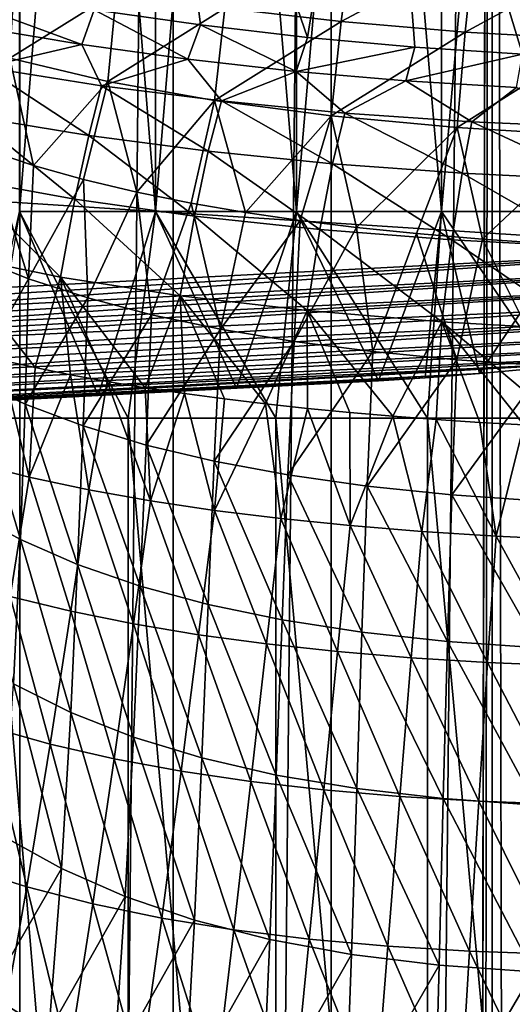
# Model space of a CAD drawing. Header units: metres. Extents: x -24 to 24, y -69 to 184.
# Tile 309 of 656: x -9.53 to -2.99, y 83.67 to 96.75. Entities that reach past the tile are written whole.
import ezdxf

# ---------------------------------------------------------------- set-up
doc = ezdxf.new("R2010")
doc.units = ezdxf.units.M
for name, color, linetype in [('367', 7, 'CONTINUOUS'), ('370', 7, 'CONTINUOUS'), ('389', 7, 'CONTINUOUS'), ('392', 7, 'CONTINUOUS'), ('395', 7, 'CONTINUOUS'), ('443', 7, 'CONTINUOUS'), ('446', 7, 'CONTINUOUS'), ('500', 7, 'CONTINUOUS'), ('502', 7, 'CONTINUOUS'), ('505', 7, 'CONTINUOUS'), ('556', 2, 'CONTINUOUS'), ('557', 2, 'CONTINUOUS'), ('558', 3, 'CONTINUOUS'), ('565', 2, 'CONTINUOUS'), ('566', 2, 'CONTINUOUS')]:
    doc.layers.add(name, color=color, linetype=linetype)

msp = doc.modelspace()

# ---------------------------------------------------------------- linework, layer by layer
at = {"layer": '367'}
for points in [[(-9.530857, 145.2, -22.298548), (-11.491315, -68.3, -21.354442), (-11.491315, 145.2, -21.354442)], [(-9.530857, -68.3, -22.298548), (-11.491315, -68.3, -21.354442), (-9.530857, 145.2, -22.298548)], [(-7.493662, 145.2, -23.063121), (-9.530857, -68.3, -22.298548), (-9.530857, 145.2, -22.298548)], [(-7.493662, -68.3, -23.063121), (-9.530857, -68.3, -22.298548), (-7.493662, 145.2, -23.063121)], [(-5.396133, 145.2, -23.642002), (-7.493662, -68.3, -23.063121), (-7.493662, 145.2, -23.063121)], [(-5.396133, -68.3, -23.642002), (-7.493662, -68.3, -23.063121), (-5.396133, 145.2, -23.642002)], [(-5.396133, -68.3, -23.642002), (-3.255157, 145.2, -24.030532), (-3.445987, 52.476436, -24.00391)], [(-3.255157, 145.2, -24.030532), (-5.396133, -68.3, -23.642002), (-5.396133, 145.2, -23.642002)], [(-3.445987, 52.476436, -24.00391), (-3.255157, 145.2, -24.030532), (-3.382652, 52.923878, -24.012917)], [(-3.382652, 52.923878, -24.012917), (-3.255157, 145.2, -24.030532), (-3.257648, 53.355916, -24.030194)], [(-3.257648, 53.355916, -24.030194), (-3.255157, 145.2, -24.030532), (-3.074112, 53.763191, -24.054362)], [(-3.255157, 145.2, -24.030532), (-1.087972, 145.2, -24.225582), (-3.074112, 53.763191, -24.054362)], [(-3.074112, 53.763191, -24.054362), (-1.087972, 145.2, -24.225582), (-2.835465, 54.138789, -24.083659)]]:
    msp.add_3dface(points, dxfattribs=at)
at = {"layer": '370'}
for points in [[(-8.546894, 96.878121, 53.541877), (-7.130465, 96.676068, 53.570272), (-7.900061, 102.860268, 94.241585)], [(-7.900061, 102.860268, 94.241585), (-5.708911, 96.510513, 53.593538), (-4.750555, 102.499585, 94.292291)], [(-7.130465, 96.676068, 53.570272), (-5.708911, 96.510513, 53.593538), (-7.900061, 102.860268, 94.241585)], [(-5.708911, 96.510513, 53.593538), (-4.283642, 96.381618, 53.611652), (-4.750555, 102.499585, 94.292291)], [(-4.750555, 102.499585, 94.292291), (-2.856099, 96.289498, 53.624598), (-1.585273, 102.318942, 94.317687)], [(-4.283642, 96.381618, 53.611652), (-2.856099, 96.289498, 53.624598), (-4.750555, 102.499585, 94.292291)]]:
    msp.add_3dface(points, dxfattribs=at)
at = {"layer": '389'}
for points in [[(-8.710429, 96.417662, 50.420593), (-11.358574, 97.390816, 53.469826), (-10.087049, 96.646072, 50.355292)], [(-8.546894, 96.878121, 53.541877), (-11.358574, 97.390816, 53.469826), (-8.710429, 96.417662, 50.420593)], [(-7.299487, 96.2217, 50.485322), (-8.546894, 96.878121, 53.541877), (-8.710429, 96.417662, 50.420593)], [(-7.130465, 96.676068, 53.570272), (-8.546894, 96.878121, 53.541877), (-7.299487, 96.2217, 50.485322)], [(-5.861404, 96.060047, 50.544799), (-7.130465, 96.676068, 53.570272), (-7.299487, 96.2217, 50.485322)], [(-5.708911, 96.510513, 53.593538), (-7.130465, 96.676068, 53.570272), (-5.861404, 96.060047, 50.544799)], [(-4.283642, 96.381618, 53.611652), (-5.708911, 96.510513, 53.593538), (-5.861404, 96.060047, 50.544799)], [(-4.403621, 95.933838, 50.595785), (-4.283642, 96.381618, 53.611652), (-5.861404, 96.060047, 50.544799)], [(-2.856099, 96.289498, 53.624598), (-4.283642, 96.381618, 53.611652), (-4.403621, 95.933838, 50.595785)], [(-2.935108, 95.843743, 50.635035), (-2.856099, 96.289498, 53.624598), (-4.403621, 95.933838, 50.595785)]]:
    msp.add_3dface(points, dxfattribs=at)
at = {"layer": '392'}
for points in [[(-8.710429, 96.417662, 50.420593), (-10.087049, 96.646072, 50.355292), (-10.000381, 96.11452, 47.819236)], [(-8.448364, 95.868389, 47.914403), (-8.710429, 96.417662, 50.420593), (-10.000381, 96.11452, 47.819236)], [(-7.299487, 96.2217, 50.485322), (-8.710429, 96.417662, 50.420593), (-8.448364, 95.868389, 47.914403)], [(-6.854603, 95.666234, 48.002341), (-7.299487, 96.2217, 50.485322), (-8.448364, 95.868389, 47.914403)], [(-5.861404, 96.060047, 50.544799), (-7.299487, 96.2217, 50.485322), (-6.854603, 95.666234, 48.002341)], [(-8.618236, 95.205994, 45.489325), (-10.000381, 96.11452, 47.819236), (-10.150953, 95.460809, 45.400392)], [(-8.448364, 95.868389, 47.914403), (-10.000381, 96.11452, 47.819236), (-8.618236, 95.205994, 45.489325)], [(-5.214571, 95.506413, 48.074629), (-5.861404, 96.060047, 50.544799), (-6.854603, 95.666234, 48.002341)], [(-4.403621, 95.933838, 50.595785), (-5.861404, 96.060047, 50.544799), (-5.214571, 95.506413, 48.074629)], [(-3.52616, 95.388189, 48.124201), (-4.403621, 95.933838, 50.595785), (-5.214571, 95.506413, 48.074629)], [(-2.935108, 95.843743, 50.635035), (-4.403621, 95.933838, 50.595785), (-3.52616, 95.388189, 48.124201)], [(-7.029806, 94.997765, 45.568091), (-8.448364, 95.868389, 47.914403), (-8.618236, 95.205994, 45.489325)], [(-6.854603, 95.666234, 48.002341), (-8.448364, 95.868389, 47.914403), (-7.029806, 94.997765, 45.568091)], [(-1.789273, 95.312547, 48.142611), (-2.935108, 95.843743, 50.635035), (-3.52616, 95.388189, 48.124201)], [(-5.377634, 94.832015, 45.628874), (-6.854603, 95.666234, 48.002341), (-7.029806, 94.997765, 45.568091)], [(-5.214571, 95.506413, 48.074629), (-6.854603, 95.666234, 48.002341), (-5.377634, 94.832015, 45.628874)], [(-3.65721, 94.706151, 45.664885), (-5.214571, 95.506413, 48.074629), (-5.377634, 94.832015, 45.628874)], [(-3.52616, 95.388189, 48.124201), (-5.214571, 95.506413, 48.074629), (-3.65721, 94.706151, 45.664885)], [(-8.801092, 94.361347, 43.130603), (-10.150953, 95.460809, 45.400392), (-10.320145, 94.638439, 43.058106)], [(-8.618236, 95.205994, 45.489325), (-10.150953, 95.460809, 45.400392), (-8.801092, 94.361347, 43.130603)], [(-1.867153, 94.620699, 45.666117), (-3.52616, 95.388189, 48.124201), (-3.65721, 94.706151, 45.664885)], [(-1.789273, 95.312547, 48.142611), (-3.52616, 95.388189, 48.124201), (-1.867153, 94.620699, 45.666117)], [(-7.213672, 94.137233, 43.190836), (-8.618236, 95.205994, 45.489325), (-8.801092, 94.361347, 43.130603)], [(-7.029806, 94.997765, 45.568091), (-8.618236, 95.205994, 45.489325), (-7.213672, 94.137233, 43.190836)], [(-5.546138, 93.958802, 43.233849), (-7.029806, 94.997765, 45.568091), (-7.213672, 94.137233, 43.190836)], [(-5.377634, 94.832015, 45.628874), (-7.029806, 94.997765, 45.568091), (-5.546138, 93.958802, 43.233849)], [(-3.791335, 93.820938, 43.25492), (-5.377634, 94.832015, 45.628874), (-5.546138, 93.958802, 43.233849)], [(-3.65721, 94.706151, 45.664885), (-5.377634, 94.832015, 45.628874), (-3.791335, 93.820938, 43.25492)], [(-1.946445, 93.72335, 43.243674), (-3.65721, 94.706151, 45.664885), (-3.791335, 93.820938, 43.25492)], [(-1.867153, 94.620699, 45.666117), (-3.65721, 94.706151, 45.664885), (-1.946445, 93.72335, 43.243674)], [(-8.99419, 93.325134, 40.793963), (-10.320145, 94.638439, 43.058106), (-10.505225, 93.637133, 40.728283)], [(-8.801092, 94.361347, 43.130603), (-10.320145, 94.638439, 43.058106), (-8.99419, 93.325134, 40.793963)], [(-7.403354, 93.076936, 40.846073), (-8.801092, 94.361347, 43.130603), (-8.99419, 93.325134, 40.793963)], [(-7.213672, 94.137233, 43.190836), (-8.801092, 94.361347, 43.130603), (-7.403354, 93.076936, 40.846073)], [(-5.717252, 92.881474, 40.882861), (-7.213672, 94.137233, 43.190836), (-7.403354, 93.076936, 40.846073)], [(-5.546138, 93.958802, 43.233849), (-7.213672, 94.137233, 43.190836), (-5.717252, 92.881474, 40.882861)], [(-3.926066, 92.730565, 40.901829), (-5.546138, 93.958802, 43.233849), (-5.717252, 92.881474, 40.882861)], [(-3.791335, 93.820938, 43.25492), (-5.546138, 93.958802, 43.233849), (-3.926066, 92.730565, 40.901829)], [(-2.025556, 92.622804, 40.892134), (-3.791335, 93.820938, 43.25492), (-3.926066, 92.730565, 40.901829)], [(-1.946445, 93.72335, 43.243674), (-3.791335, 93.820938, 43.25492), (-2.025556, 92.622804, 40.892134)], [(-9.330456, 92.123515, 38.444825), (-10.505225, 93.637133, 40.728283), (-9.783111, 92.222883, 38.420453)], [(-8.99419, 93.325134, 40.793963), (-10.505225, 93.637133, 40.728283), (-9.330456, 92.123515, 38.444825)], [(-8.860069, 92.029329, 38.468351), (-8.99419, 93.325134, 40.793963), (-9.330456, 92.123515, 38.444825)], [(-8.372492, 91.940674, 38.490764), (-8.99419, 93.325134, 40.793963), (-8.860069, 92.029329, 38.468351)], [(-7.867161, 91.857537, 38.512005), (-8.99419, 93.325134, 40.793963), (-8.372492, 91.940674, 38.490764)], [(-7.403354, 93.076936, 40.846073), (-8.99419, 93.325134, 40.793963), (-7.867161, 91.857537, 38.512005)], [(-7.346967, 91.780298, 38.531988), (-7.403354, 93.076936, 40.846073), (-7.867161, 91.857537, 38.512005)], [(-6.812554, 91.708792, 38.550775), (-7.403354, 93.076936, 40.846073), (-7.346967, 91.780298, 38.531988)], [(-6.266864, 91.643072, 38.568306), (-7.403354, 93.076936, 40.846073), (-6.812554, 91.708792, 38.550775)], [(-5.717252, 92.881474, 40.882861), (-7.403354, 93.076936, 40.846073), (-6.266864, 91.643072, 38.568306)], [(-5.711319, 91.582947, 38.584464), (-5.717252, 92.881474, 40.882861), (-6.266864, 91.643072, 38.568306)], [(-5.147216, 91.528254, 38.599008), (-5.717252, 92.881474, 40.882861), (-5.711319, 91.582947, 38.584464)], [(-4.576166, 91.478897, 38.6116), (-5.717252, 92.881474, 40.882861), (-5.147216, 91.528254, 38.599008)], [(-3.926066, 92.730565, 40.901829), (-5.717252, 92.881474, 40.882861), (-4.576166, 91.478897, 38.6116)], [(-3.999209, 91.434766, 38.621858), (-3.926066, 92.730565, 40.901829), (-4.576166, 91.478897, 38.6116)], [(-3.419063, 91.395875, 38.629361), (-3.926066, 92.730565, 40.901829), (-3.999209, 91.434766, 38.621858)], [(-2.83783, 91.36215, 38.633748), (-3.926066, 92.730565, 40.901829), (-3.419063, 91.395875, 38.629361)], [(-2.257525, 91.33345, 38.634745), (-3.926066, 92.730565, 40.901829), (-2.83783, 91.36215, 38.633748)], [(-2.025556, 92.622804, 40.892134), (-3.926066, 92.730565, 40.901829), (-2.257525, 91.33345, 38.634745)]]:
    msp.add_3dface(points, dxfattribs=at)
at = {"layer": '395'}
for points in [[(-9.408569, 90.670203, 36.121703), (-9.783111, 92.222883, 38.420453), (-10.176462, 90.864895, 36.058068)], [(-9.330456, 92.123515, 38.444825), (-9.783111, 92.222883, 38.420453), (-9.408569, 90.670203, 36.121703)], [(-8.860069, 92.029329, 38.468351), (-9.330456, 92.123515, 38.444825), (-9.408569, 90.670203, 36.121703)], [(-8.616348, 90.500709, 36.181194), (-8.860069, 92.029329, 38.468351), (-9.408569, 90.670203, 36.121703)], [(-8.372492, 91.940674, 38.490764), (-8.860069, 92.029329, 38.468351), (-8.616348, 90.500709, 36.181194)], [(-7.797065, 90.353968, 36.236493), (-8.372492, 91.940674, 38.490764), (-8.616348, 90.500709, 36.181194)], [(-7.867161, 91.857537, 38.512005), (-8.372492, 91.940674, 38.490764), (-7.797065, 90.353968, 36.236493)], [(-7.346967, 91.780298, 38.531988), (-7.867161, 91.857537, 38.512005), (-7.797065, 90.353968, 36.236493)], [(-6.947047, 90.227127, 36.288308), (-7.346967, 91.780298, 38.531988), (-7.797065, 90.353968, 36.236493)], [(-6.812554, 91.708792, 38.550775), (-7.346967, 91.780298, 38.531988), (-6.947047, 90.227127, 36.288308)], [(-6.266864, 91.643072, 38.568306), (-6.812554, 91.708792, 38.550775), (-6.947047, 90.227127, 36.288308)], [(-6.063516, 90.117725, 36.337045), (-6.266864, 91.643072, 38.568306), (-6.947047, 90.227127, 36.288308)], [(-5.711319, 91.582947, 38.584464), (-6.266864, 91.643072, 38.568306), (-6.063516, 90.117725, 36.337045)], [(-5.145625, 90.024246, 36.38206), (-5.711319, 91.582947, 38.584464), (-6.063516, 90.117725, 36.337045)], [(-5.147216, 91.528254, 38.599008), (-5.711319, 91.582947, 38.584464), (-5.145625, 90.024246, 36.38206)], [(-4.576166, 91.478897, 38.6116), (-5.147216, 91.528254, 38.599008), (-5.145625, 90.024246, 36.38206)], [(-4.193433, 89.946012, 36.421703), (-4.576166, 91.478897, 38.6116), (-5.145625, 90.024246, 36.38206)], [(-3.999209, 91.434766, 38.621858), (-4.576166, 91.478897, 38.6116), (-4.193433, 89.946012, 36.421703)], [(-3.206082, 89.882811, 36.453666), (-3.999209, 91.434766, 38.621858), (-4.193433, 89.946012, 36.421703)], [(-3.419063, 91.395875, 38.629361), (-3.999209, 91.434766, 38.621858), (-3.206082, 89.882811, 36.453666)], [(-2.83783, 91.36215, 38.633748), (-3.419063, 91.395875, 38.629361), (-3.206082, 89.882811, 36.453666)], [(-2.180333, 89.834564, 36.475353), (-2.83783, 91.36215, 38.633748), (-3.206082, 89.882811, 36.453666)], [(-9.408569, 90.670203, 36.121703), (-10.176462, 90.864895, 36.058068), (-9.660097, 89.082516, 33.872473)], [(-8.856906, 88.88625, 33.962094), (-9.408569, 90.670203, 36.121703), (-9.660097, 89.082516, 33.872473)], [(-8.616348, 90.500709, 36.181194), (-9.408569, 90.670203, 36.121703), (-8.856906, 88.88625, 33.962094)], [(-8.024181, 88.718378, 34.046746), (-8.616348, 90.500709, 36.181194), (-8.856906, 88.88625, 33.962094)], [(-7.797065, 90.353968, 36.236493), (-8.616348, 90.500709, 36.181194), (-8.024181, 88.718378, 34.046746)], [(-7.157769, 88.57537, 34.127214), (-7.797065, 90.353968, 36.236493), (-8.024181, 88.718378, 34.046746)], [(-6.947047, 90.227127, 36.288308), (-7.797065, 90.353968, 36.236493), (-7.157769, 88.57537, 34.127214)], [(-6.254556, 88.454165, 34.203923), (-6.947047, 90.227127, 36.288308), (-7.157769, 88.57537, 34.127214)], [(-6.063516, 90.117725, 36.337045), (-6.947047, 90.227127, 36.288308), (-6.254556, 88.454165, 34.203923)], [(-5.313689, 88.352855, 34.276066), (-6.063516, 90.117725, 36.337045), (-6.254556, 88.454165, 34.203923)], [(-5.145625, 90.024246, 36.38206), (-6.063516, 90.117725, 36.337045), (-5.313689, 88.352855, 34.276066)], [(-4.33537, 88.270552, 34.341653), (-5.145625, 90.024246, 36.38206), (-5.313689, 88.352855, 34.276066)], [(-4.193433, 89.946012, 36.421703), (-5.145625, 90.024246, 36.38206), (-4.33537, 88.270552, 34.341653)], [(-3.318671, 88.206918, 34.397927), (-4.193433, 89.946012, 36.421703), (-4.33537, 88.270552, 34.341653)], [(-3.206082, 89.882811, 36.453666), (-4.193433, 89.946012, 36.421703), (-3.318671, 88.206918, 34.397927)], [(-2.25982, 88.161737, 34.441786), (-3.206082, 89.882811, 36.453666), (-3.318671, 88.206918, 34.397927)], [(-2.180333, 89.834564, 36.475353), (-3.206082, 89.882811, 36.453666), (-2.25982, 88.161737, 34.441786)], [(-9.131174, 87.120661, 31.852175), (-9.660097, 89.082516, 33.872473), (-9.951376, 87.349687, 31.723656)], [(-8.856906, 88.88625, 33.962094), (-9.660097, 89.082516, 33.872473), (-9.131174, 87.120661, 31.852175)], [(-8.279068, 86.926605, 31.974176), (-8.856906, 88.88625, 33.962094), (-9.131174, 87.120661, 31.852175)], [(-8.024181, 88.718378, 34.046746), (-8.856906, 88.88625, 33.962094), (-8.279068, 86.926605, 31.974176)], [(-7.390579, 86.763329, 32.09041), (-8.024181, 88.718378, 34.046746), (-8.279068, 86.926605, 31.974176)], [(-7.157769, 88.57537, 34.127214), (-8.024181, 88.718378, 34.046746), (-7.390579, 86.763329, 32.09041)], [(-6.4624, 86.627163, 32.201228), (-7.157769, 88.57537, 34.127214), (-7.390579, 86.763329, 32.09041)], [(-6.254556, 88.454165, 34.203923), (-7.157769, 88.57537, 34.127214), (-6.4624, 86.627163, 32.201228)], [(-5.493807, 86.515812, 32.305581), (-6.254556, 88.454165, 34.203923), (-6.4624, 86.627163, 32.201228)], [(-5.313689, 88.352855, 34.276066), (-6.254556, 88.454165, 34.203923), (-5.493807, 86.515812, 32.305581)], [(-4.485253, 86.428178, 32.40108), (-5.313689, 88.352855, 34.276066), (-5.493807, 86.515812, 32.305581)], [(-4.33537, 88.270552, 34.341653), (-5.313689, 88.352855, 34.276066), (-4.485253, 86.428178, 32.40108)], [(-3.435854, 86.363798, 32.484475), (-4.33537, 88.270552, 34.341653), (-4.485253, 86.428178, 32.40108)], [(-3.318671, 88.206918, 34.397927), (-4.33537, 88.270552, 34.341653), (-3.435854, 86.363798, 32.484475)], [(-2.341396, 86.322317, 32.552142), (-3.318671, 88.206918, 34.397927), (-3.435854, 86.363798, 32.484475)], [(-2.25982, 88.161737, 34.441786), (-3.318671, 88.206918, 34.397927), (-2.341396, 86.322317, 32.552142)], [(-9.441836, 85.224453, 29.871903), (-9.951376, 87.349687, 31.723656), (-10.285172, 85.492199, 29.695069)], [(-9.131174, 87.120661, 31.852175), (-9.951376, 87.349687, 31.723656), (-9.441836, 85.224453, 29.871903)], [(-8.564211, 84.999036, 30.039695), (-9.131174, 87.120661, 31.852175), (-9.441836, 85.224453, 29.871903)], [(-8.279068, 86.926605, 31.974176), (-9.131174, 87.120661, 31.852175), (-8.564211, 84.999036, 30.039695)], [(-7.647674, 84.811107, 30.19902), (-8.279068, 86.926605, 31.974176), (-8.564211, 84.999036, 30.039695)], [(-7.390579, 86.763329, 32.09041), (-8.279068, 86.926605, 31.974176), (-7.647674, 84.811107, 30.19902)], [(-6.688907, 84.656405, 30.350041), (-7.390579, 86.763329, 32.09041), (-7.647674, 84.811107, 30.19902)], [(-6.4624, 86.627163, 32.201228), (-7.390579, 86.763329, 32.09041), (-6.688907, 84.656405, 30.350041)], [(-5.687468, 84.532245, 30.491377), (-6.4624, 86.627163, 32.201228), (-6.688907, 84.656405, 30.350041)], [(-5.493807, 86.515812, 32.305581), (-6.4624, 86.627163, 32.201228), (-5.687468, 84.532245, 30.491377)], [(-4.644197, 84.437325, 30.620173), (-5.493807, 86.515812, 32.305581), (-5.687468, 84.532245, 30.491377)], [(-4.485253, 86.428178, 32.40108), (-5.493807, 86.515812, 32.305581), (-4.644197, 84.437325, 30.620173)], [(-3.558374, 84.371049, 30.732649), (-4.485253, 86.428178, 32.40108), (-4.644197, 84.437325, 30.620173)], [(-3.435854, 86.363798, 32.484475), (-4.485253, 86.428178, 32.40108), (-3.558374, 84.371049, 30.732649)], [(-2.425477, 84.332918, 30.824654), (-3.435854, 86.363798, 32.484475), (-3.558374, 84.371049, 30.732649)], [(-2.341396, 86.322317, 32.552142), (-3.435854, 86.363798, 32.484475), (-2.425477, 84.332918, 30.824654)], [(-9.441836, 85.224453, 29.871903), (-10.285172, 85.492199, 29.695069), (-9.79207, 83.2195, 28.038132)], [(-8.882688, 82.957465, 28.260341), (-9.441836, 85.224453, 29.871903), (-9.79207, 83.2195, 28.038132)], [(-8.564211, 84.999036, 30.039695), (-9.441836, 85.224453, 29.871903), (-8.882688, 82.957465, 28.260341)], [(-7.931919, 82.740243, 28.470109), (-8.564211, 84.999036, 30.039695), (-8.882688, 82.957465, 28.260341)], [(-7.647674, 84.811107, 30.19902), (-8.564211, 84.999036, 30.039695), (-7.931919, 82.740243, 28.470109)], [(-6.936643, 82.562988, 28.667287), (-7.647674, 84.811107, 30.19902), (-7.931919, 82.740243, 28.470109)], [(-6.688907, 84.656405, 30.350041), (-7.647674, 84.811107, 30.19902), (-6.936643, 82.562988, 28.667287)], [(-5.896872, 82.422629, 28.850068), (-6.688907, 84.656405, 30.350041), (-6.936643, 82.562988, 28.667287)], [(-5.687468, 84.532245, 30.491377), (-6.688907, 84.656405, 30.350041), (-5.896872, 82.422629, 28.850068)], [(-4.813978, 82.317652, 29.015071), (-5.687468, 84.532245, 30.491377), (-5.896872, 82.422629, 28.850068)], [(-4.644197, 84.437325, 30.620173), (-5.687468, 84.532245, 30.491377), (-4.813978, 82.317652, 29.015071)], [(-3.687549, 82.247325, 29.157959), (-4.644197, 84.437325, 30.620173), (-4.813978, 82.317652, 29.015071)], [(-3.558374, 84.371049, 30.732649), (-4.644197, 84.437325, 30.620173), (-3.687549, 82.247325, 29.157959)], [(-2.512916, 82.210996, 29.274071), (-3.558374, 84.371049, 30.732649), (-3.687549, 82.247325, 29.157959)], [(-2.425477, 84.332918, 30.824654), (-3.558374, 84.371049, 30.732649), (-2.512916, 82.210996, 29.274071)]]:
    msp.add_3dface(points, dxfattribs=at)
at = {"layer": '443'}
for points in [[(-6.807684, 96.898751, 41.075256), (-5.123395, 97.785497, 43.592595), (-5.265189, 96.721212, 41.10515)], [(-5.123395, 97.785497, 43.592595), (-3.502311, 97.661237, 43.620538), (-5.265189, 96.721212, 41.10515)], [(-5.265189, 96.721212, 41.10515), (-3.502311, 97.661237, 43.620538), (-3.616296, 96.582427, 41.118587)], [(-3.502311, 97.661237, 43.620538), (-1.794869, 97.573146, 43.612884), (-3.616296, 96.582427, 41.118587)], [(-3.616296, 96.582427, 41.118587), (-1.794869, 97.573146, 43.612884), (-1.860646, 96.482384, 41.10257)], [(-9.589441, 97.392641, 41.018015), (-8.24693, 97.119598, 41.041825), (-9.667842, 96.236927, 38.666514)], [(-9.667842, 96.236927, 38.666514), (-8.24693, 97.119598, 41.041825), (-8.365631, 95.924336, 38.661775)], [(-8.24693, 97.119598, 41.041825), (-6.807684, 96.898751, 41.075256), (-8.365631, 95.924336, 38.661775)], [(-8.365631, 95.924336, 38.661775), (-6.807684, 96.898751, 41.075256), (-6.944504, 95.671765, 38.671463)], [(-6.807684, 96.898751, 41.075256), (-5.265189, 96.721212, 41.10515), (-6.944504, 95.671765, 38.671463)], [(-6.944504, 95.671765, 38.671463), (-5.265189, 96.721212, 41.10515), (-5.398132, 95.469552, 38.684902)], [(-5.265189, 96.721212, 41.10515), (-3.616296, 96.582427, 41.118587), (-5.398132, 95.469552, 38.684902)], [(-5.398132, 95.469552, 38.684902), (-3.616296, 96.582427, 41.118587), (-3.724334, 95.312716, 38.690253)], [(-3.616296, 96.582427, 41.118587), (-1.860646, 96.482384, 41.10257), (-3.724334, 95.312716, 38.690253)], [(-3.724334, 95.312716, 38.690253), (-1.860646, 96.482384, 41.10257), (-1.924133, 95.201252, 38.67414)], [(-9.946422, 95.006308, 36.35427), (-9.667842, 96.236927, 38.666514), (-9.349878, 94.810752, 36.339638)], [(-9.667842, 96.236927, 38.666514), (-8.365631, 95.924336, 38.661775), (-9.349878, 94.810752, 36.339638)], [(-9.349878, 94.810752, 36.339638), (-8.365631, 95.924336, 38.661775), (-8.686012, 94.624118, 36.331413)], [(-8.686012, 94.624118, 36.331413), (-8.365631, 95.924336, 38.661775), (-7.979327, 94.455854, 36.328844)], [(-8.365631, 95.924336, 38.661775), (-6.944504, 95.671765, 38.671463), (-7.979327, 94.455854, 36.328844)], [(-7.979327, 94.455854, 36.328844), (-6.944504, 95.671765, 38.671463), (-7.256419, 94.310234, 36.330598)], [(-7.256419, 94.310234, 36.330598), (-6.944504, 95.671765, 38.671463), (-6.532826, 94.186385, 36.335132)], [(-6.944504, 95.671765, 38.671463), (-5.398132, 95.469552, 38.684902), (-6.532826, 94.186385, 36.335132)], [(-6.532826, 94.186385, 36.335132), (-5.398132, 95.469552, 38.684902), (-5.806196, 94.080195, 36.341173)], [(-5.806196, 94.080195, 36.341173), (-5.398132, 95.469552, 38.684902), (-5.058104, 93.987191, 36.34755)], [(-5.398132, 95.469552, 38.684902), (-3.724334, 95.312716, 38.690253), (-5.058104, 93.987191, 36.34755)], [(-5.058104, 93.987191, 36.34755), (-3.724334, 95.312716, 38.690253), (-4.260782, 93.904167, 36.353052)], [(-4.260782, 93.904167, 36.353052), (-3.724334, 95.312716, 38.690253), (-3.38611, 93.830044, 36.356101)], [(-3.724334, 95.312716, 38.690253), (-1.924133, 95.201252, 38.67414), (-3.38611, 93.830044, 36.356101)], [(-3.38611, 93.830044, 36.356101), (-1.924133, 95.201252, 38.67414), (-2.405362, 93.765665, 36.354275)]]:
    msp.add_3dface(points, dxfattribs=at)
at = {"layer": '446'}
for points in [[(-9.946422, 95.006308, 36.35427), (-9.416591, 93.30373, 34.014192), (-10.140591, 93.592171, 34.027014)], [(-9.946422, 95.006308, 36.35427), (-9.349878, 94.810752, 36.339638), (-9.416591, 93.30373, 34.014192)], [(-9.349878, 94.810752, 36.339638), (-8.686012, 94.624118, 36.331413), (-9.416591, 93.30373, 34.014192)], [(-8.686012, 94.624118, 36.331413), (-8.631166, 93.048937, 34.014923), (-9.416591, 93.30373, 34.014192)], [(-8.686012, 94.624118, 36.331413), (-7.979327, 94.455854, 36.328844), (-8.631166, 93.048937, 34.014923)], [(-7.979327, 94.455854, 36.328844), (-7.782117, 92.826049, 34.026418), (-8.631166, 93.048937, 34.014923)], [(-7.979327, 94.455854, 36.328844), (-7.256419, 94.310234, 36.330598), (-7.782117, 92.826049, 34.026418)], [(-7.256419, 94.310234, 36.330598), (-6.868982, 92.634402, 34.045052), (-7.782117, 92.826049, 34.026418)], [(-7.256419, 94.310234, 36.330598), (-6.532826, 94.186385, 36.335132), (-6.868982, 92.634402, 34.045052)], [(-6.532826, 94.186385, 36.335132), (-5.806196, 94.080195, 36.341173), (-6.868982, 92.634402, 34.045052)], [(-5.806196, 94.080195, 36.341173), (-5.889083, 92.471633, 34.06858), (-6.868982, 92.634402, 34.045052)], [(-5.806196, 94.080195, 36.341173), (-5.058104, 93.987191, 36.34755), (-5.889083, 92.471633, 34.06858)], [(-5.058104, 93.987191, 36.34755), (-4.841296, 92.336115, 34.094412), (-5.889083, 92.471633, 34.06858)], [(-5.058104, 93.987191, 36.34755), (-4.260782, 93.904167, 36.353052), (-4.841296, 92.336115, 34.094412)], [(-4.260782, 93.904167, 36.353052), (-3.726289, 92.227448, 34.119114), (-4.841296, 92.336115, 34.094412)], [(-4.260782, 93.904167, 36.353052), (-3.38611, 93.830044, 36.356101), (-3.726289, 92.227448, 34.119114)], [(-3.38611, 93.830044, 36.356101), (-2.545264, 92.145404, 34.139053), (-3.726289, 92.227448, 34.119114)], [(-3.38611, 93.830044, 36.356101), (-2.405362, 93.765665, 36.354275), (-2.545264, 92.145404, 34.139053)], [(-9.416591, 93.30373, 34.014192), (-10.161775, 91.967407, 31.766734), (-10.140591, 93.592171, 34.027014)], [(-9.459962, 91.63896, 31.770007), (-10.161775, 91.967407, 31.766734), (-9.416591, 93.30373, 34.014192)], [(-8.631166, 93.048937, 34.014923), (-9.459962, 91.63896, 31.770007), (-9.416591, 93.30373, 34.014192)], [(-8.692354, 91.348943, 31.788544), (-9.459962, 91.63896, 31.770007), (-8.631166, 93.048937, 34.014923)], [(-7.782117, 92.826049, 34.026418), (-8.692354, 91.348943, 31.788544), (-8.631166, 93.048937, 34.014923)], [(-7.855897, 91.095863, 31.819532), (-8.692354, 91.348943, 31.788544), (-7.782117, 92.826049, 34.026418)], [(-6.868982, 92.634402, 34.045052), (-7.855897, 91.095863, 31.819532), (-7.782117, 92.826049, 34.026418)], [(-6.94979, 90.879545, 31.858976), (-7.855897, 91.095863, 31.819532), (-6.868982, 92.634402, 34.045052)], [(-5.889083, 92.471633, 34.06858), (-6.94979, 90.879545, 31.858976), (-6.868982, 92.634402, 34.045052)], [(-5.97086, 90.697765, 31.904449), (-6.94979, 90.879545, 31.858976), (-5.889083, 92.471633, 34.06858)], [(-4.841296, 92.336115, 34.094412), (-5.97086, 90.697765, 31.904449), (-5.889083, 92.471633, 34.06858)], [(-4.917828, 90.54903, 31.953024), (-5.97086, 90.697765, 31.904449), (-4.841296, 92.336115, 34.094412)], [(-3.726289, 92.227448, 34.119114), (-4.917828, 90.54903, 31.953024), (-4.841296, 92.336115, 34.094412)], [(-3.791574, 90.433157, 32.000712), (-4.917828, 90.54903, 31.953024), (-3.726289, 92.227448, 34.119114)], [(-2.545264, 92.145404, 34.139053), (-3.791574, 90.433157, 32.000712), (-3.726289, 92.227448, 34.119114)], [(-2.593598, 90.350144, 32.043301), (-3.791574, 90.433157, 32.000712), (-2.545264, 92.145404, 34.139053)], [(-9.522987, 89.840486, 29.624365), (-10.213305, 90.215603, 29.595425), (-10.161775, 91.967407, 31.766734)], [(-9.459962, 91.63896, 31.770007), (-9.522987, 89.840486, 29.624365), (-10.161775, 91.967407, 31.766734)], [(-8.7646, 89.509731, 29.669433), (-9.522987, 89.840486, 29.624365), (-9.459962, 91.63896, 31.770007)], [(-8.692354, 91.348943, 31.788544), (-8.7646, 89.509731, 29.669433), (-9.459962, 91.63896, 31.770007)], [(-7.934088, 89.221897, 29.727805), (-8.7646, 89.509731, 29.669433), (-8.692354, 91.348943, 31.788544)], [(-7.855897, 91.095863, 31.819532), (-7.934088, 89.221897, 29.727805), (-8.692354, 91.348943, 31.788544)], [(-7.030172, 88.977242, 29.795047), (-7.934088, 89.221897, 29.727805), (-7.855897, 91.095863, 31.819532)], [(-6.94979, 90.879545, 31.858976), (-7.030172, 88.977242, 29.795047), (-7.855897, 91.095863, 31.819532)], [(-6.049017, 88.773682, 29.868436), (-7.030172, 88.977242, 29.795047), (-6.94979, 90.879545, 31.858976)], [(-5.97086, 90.697765, 31.904449), (-6.049017, 88.773682, 29.868436), (-6.94979, 90.879545, 31.858976)], [(-4.988996, 88.609896, 29.944565), (-6.049017, 88.773682, 29.868436), (-5.97086, 90.697765, 31.904449)], [(-4.917828, 90.54903, 31.953024), (-4.988996, 88.609896, 29.944565), (-5.97086, 90.697765, 31.904449)], [(-3.85104, 88.485983, 30.018745), (-4.988996, 88.609896, 29.944565), (-4.917828, 90.54903, 31.953024)], [(-3.791574, 90.433157, 32.000712), (-3.85104, 88.485983, 30.018745), (-4.917828, 90.54903, 31.953024)], [(-2.636797, 88.402222, 30.086033), (-3.85104, 88.485983, 30.018745), (-3.791574, 90.433157, 32.000712)], [(-2.593598, 90.350144, 32.043301), (-2.636797, 88.402222, 30.086033), (-3.791574, 90.433157, 32.000712)], [(-9.522987, 89.840486, 29.624365), (-9.61621, 87.921294, 27.590242), (-10.213305, 90.215603, 29.595425)], [(-8.856296, 87.543788, 27.671368), (-9.61621, 87.921294, 27.590242), (-9.522987, 89.840486, 29.624365)], [(-8.7646, 89.509731, 29.669433), (-8.856296, 87.543788, 27.671368), (-9.522987, 89.840486, 29.624365)], [(-8.023178, 87.216416, 27.76546), (-8.856296, 87.543788, 27.671368), (-8.7646, 89.509731, 29.669433)], [(-7.934088, 89.221897, 29.727805), (-8.023178, 87.216416, 27.76546), (-8.7646, 89.509731, 29.669433)], [(-7.115025, 86.939659, 27.867622), (-8.023178, 87.216416, 27.76546), (-7.934088, 89.221897, 29.727805)], [(-7.030172, 88.977242, 29.795047), (-7.115025, 86.939659, 27.867622), (-7.934088, 89.221897, 29.727805)], [(-6.127158, 86.711465, 27.974767), (-7.115025, 86.939659, 27.867622), (-7.030172, 88.977242, 29.795047)], [(-6.049017, 88.773682, 29.868436), (-6.127158, 86.711465, 27.974767), (-7.030172, 88.977242, 29.795047)], [(-5.057367, 86.530638, 28.08291), (-6.127158, 86.711465, 27.974767), (-6.049017, 88.773682, 29.868436)], [(-4.988996, 88.609896, 29.944565), (-5.057367, 86.530638, 28.08291), (-6.049017, 88.773682, 29.868436)], [(-3.906409, 86.39757, 28.186525), (-5.057367, 86.530638, 28.08291), (-4.988996, 88.609896, 29.944565)], [(-3.85104, 88.485983, 30.018745), (-3.906409, 86.39757, 28.186525), (-4.988996, 88.609896, 29.944565)], [(-2.675877, 86.312847, 28.279821), (-3.906409, 86.39757, 28.186525), (-3.85104, 88.485983, 30.018745)], [(-2.636797, 88.402222, 30.086033), (-2.675877, 86.312847, 28.279821), (-3.85104, 88.485983, 30.018745)], [(-8.979886, 85.468494, 25.807423), (-9.753511, 85.899374, 25.679029), (-9.61621, 87.921294, 27.590242)], [(-8.856296, 87.543788, 27.671368), (-8.979886, 85.468494, 25.807423), (-9.61621, 87.921294, 27.590242)], [(-8.133835, 85.09645, 25.946695), (-8.979886, 85.468494, 25.807423), (-8.856296, 87.543788, 27.671368)], [(-8.023178, 87.216416, 27.76546), (-8.133835, 85.09645, 25.946695), (-8.856296, 87.543788, 27.671368)], [(-7.21314, 84.783633, 26.091486), (-8.133835, 85.09645, 25.946695), (-8.023178, 87.216416, 27.76546)], [(-7.115025, 86.939659, 27.867622), (-7.21314, 84.783633, 26.091486), (-8.023178, 87.216416, 27.76546)], [(-6.212284, 84.527765, 26.238354), (-7.21314, 84.783633, 26.091486), (-7.115025, 86.939659, 27.867622)], [(-6.127158, 86.711465, 27.974767), (-6.212284, 84.527765, 26.238354), (-7.115025, 86.939659, 27.867622)], [(-5.128319, 84.327612, 26.382708), (-6.212284, 84.527765, 26.238354), (-6.127158, 86.711465, 27.974767)], [(-5.057367, 86.530638, 28.08291), (-5.128319, 84.327612, 26.382708), (-6.127158, 86.711465, 27.974767)], [(-3.96162, 84.183778, 26.518131), (-5.128319, 84.327612, 26.382708), (-5.057367, 86.530638, 28.08291)], [(-3.906409, 86.39757, 28.186525), (-3.96162, 84.183778, 26.518131), (-5.057367, 86.530638, 28.08291)], [(-2.713519, 84.097084, 26.637922), (-3.96162, 84.183778, 26.518131), (-3.906409, 86.39757, 28.186525)], [(-2.675877, 86.312847, 28.279821), (-2.713519, 84.097084, 26.637922), (-3.906409, 86.39757, 28.186525)], [(-8.979886, 85.468494, 25.807423), (-9.949509, 83.795023, 23.899979), (-9.753511, 85.899374, 25.679029)], [(-9.149469, 83.303683, 24.088754), (-9.949509, 83.795023, 23.899979), (-8.979886, 85.468494, 25.807423)], [(-8.133835, 85.09645, 25.946695), (-9.149469, 83.303683, 24.088754), (-8.979886, 85.468494, 25.807423)], [(-8.278847, 82.881518, 24.284057), (-9.149469, 83.303683, 24.088754), (-8.133835, 85.09645, 25.946695)], [(-7.21314, 84.783633, 26.091486), (-8.278847, 82.881518, 24.284057), (-8.133835, 85.09645, 25.946695)], [(-7.335532, 82.528463, 24.480016), (-8.278847, 82.881518, 24.284057), (-7.21314, 84.783633, 26.091486)], [(-6.212284, 84.527765, 26.238354), (-7.335532, 82.528463, 24.480016), (-7.21314, 84.783633, 26.091486)], [(-6.313455, 82.241646, 24.672868), (-7.335532, 82.528463, 24.480016), (-6.212284, 84.527765, 26.238354)], [(-5.128319, 84.327612, 26.382708), (-6.313455, 82.241646, 24.672868), (-6.212284, 84.527765, 26.238354)], [(-5.208986, 82.019499, 24.857477), (-6.313455, 82.241646, 24.672868), (-5.128319, 84.327612, 26.382708)], [(-3.96162, 84.183778, 26.518131), (-5.208986, 82.019499, 24.857477), (-5.128319, 84.327612, 26.382708)], [(-4.021995, 81.862638, 25.026575), (-5.208986, 82.019499, 24.857477), (-3.96162, 84.183778, 26.518131)], [(-2.713519, 84.097084, 26.637922), (-4.021995, 81.862638, 25.026575), (-3.96162, 84.183778, 26.518131)], [(-2.753424, 81.771925, 25.172594), (-4.021995, 81.862638, 25.026575), (-2.713519, 84.097084, 26.637922)], [(-9.149469, 83.303683, 24.088754), (-10.219578, 81.630825, 22.257488), (-9.949509, 83.795023, 23.899979)]]:
    msp.add_3dface(points, dxfattribs=at)
at = {"layer": '500'}
for points in [[(-4.765372, 91.950257, 21.701798), (-8.781522, 91.73978, 21.912276), (-6.656261, 91.85116, 21.236158)], [(-6.656261, 91.85116, 21.236158), (-8.781522, 91.73978, 21.912276), (-8.49284, 91.754909, 20.608585)], [(-8.781522, 91.73978, 21.912276), (-12.79767, 91.529303, 22.122753), (-10.09812, 91.67078, 19.90559)], [(-8.49284, 91.754909, 20.608585), (-8.781522, 91.73978, 21.912276), (-10.09812, 91.67078, 19.90559)]]:
    msp.add_3dface(points, dxfattribs=at)
at = {"layer": '502'}
for points in [[(0, 104.179469, 22.95), (-13.445715, 97.638947, 23.65466), (-13.310813, 96.086461, 23.64759)], [(-13.057634, 94.545475, 23.634322), (0, 104.179469, 22.95), (-13.310813, 96.086461, 23.64759)], [(0, 93.697944, 22.95), (0, 104.179469, 22.95), (-13.057634, 94.545475, 23.634322)], [(-12.689706, 93.032905, 23.615039), (0, 93.697944, 22.95), (-13.057634, 94.545475, 23.634322)]]:
    msp.add_3dface(points, dxfattribs=at)
at = {"layer": '505'}
for points in [[(0, 93.697944, 22.95), (-12.689706, 93.032905, 23.615039), (-12.632241, 92.921486, 23.607662)], [(-12.578279, 92.81275, 23.592094), (0, 93.697944, 22.95), (-12.632241, 92.921486, 23.607662)], [(0.001941, 93.455968, 22.930254), (0, 93.697944, 22.95), (-12.578279, 92.81275, 23.592094)], [(-12.528703, 92.707596, 23.56903), (0.001941, 93.455968, 22.930254), (-12.578279, 92.81275, 23.592094)], [(-12.484249, 92.606879, 23.539306), (0.001941, 93.455968, 22.930254), (-12.528703, 92.707596, 23.56903)], [(0.003488, 93.219468, 22.871436), (0.001941, 93.455968, 22.930254), (-12.484249, 92.606879, 23.539306)], [(-12.445466, 92.511316, 23.503861), (0.003488, 93.219468, 22.871436), (-12.484249, 92.606879, 23.539306)], [(-12.412591, 92.42121, 23.46358), (0.003488, 93.219468, 22.871436), (-12.445466, 92.511316, 23.503861)], [(0.004599, 92.995537, 22.775024), (0.003488, 93.219468, 22.871436), (-12.412591, 92.42121, 23.46358)], [(-12.364426, 92.256992, 23.371239), (0.004599, 92.995537, 22.775024), (-12.412591, 92.42121, 23.46358)], [(0.005243, 92.790195, 22.643553), (0.004599, 92.995537, 22.775024), (-12.364426, 92.256992, 23.371239)], [(-12.338633, 92.112105, 23.266066), (0.005243, 92.790195, 22.643553), (-12.364426, 92.256992, 23.371239)], [(-12.333972, 91.983602, 23.149347), (0.005243, 92.790195, 22.643553), (-12.338633, 92.112105, 23.266066)], [(0.005401, 92.609029, 22.480623), (0.005243, 92.790195, 22.643553), (-12.333972, 91.983602, 23.149347)], [(-12.35008, 91.869056, 23.02046), (0.005401, 92.609029, 22.480623), (-12.333972, 91.983602, 23.149347)], [(0.005072, 92.456708, 22.2905), (0.005401, 92.609029, 22.480623), (-12.35008, 91.869056, 23.02046)], [(-12.387878, 91.767214, 22.877439), (0.005072, 92.456708, 22.2905), (-12.35008, 91.869056, 23.02046)], [(0.004263, 92.337147, 22.078023), (0.005072, 92.456708, 22.2905), (-12.387878, 91.767214, 22.877439)], [(-12.449511, 91.678517, 22.717571), (0.004263, 92.337147, 22.078023), (-12.387878, 91.767214, 22.877439)], [(-1.770435, 92.19763, 22.057855), (0.004263, 92.337147, 22.078023), (-12.449511, 91.678517, 22.717571)], [(-12.592223, 91.576612, 22.441193), (-1.770435, 92.19763, 22.057855), (-12.53764, 91.605588, 22.53826)], [(-3.426929, 92.047766, 21.916982), (-1.770435, 92.19763, 22.057855), (-12.592223, 91.576612, 22.441193)], [(-12.53764, 91.605588, 22.53826), (-1.770435, 92.19763, 22.057855), (-12.449511, 91.678517, 22.717571)], [(-12.79767, 91.529303, 22.122753), (-8.781522, 91.73978, 21.912276), (-4.146643, 91.989645, 21.813796)], [(-12.79767, 91.529303, 22.122753), (-4.146643, 91.989645, 21.813796), (-12.722432, 91.537604, 22.233139)], [(-12.722432, 91.537604, 22.233139), (-4.146643, 91.989645, 21.813796), (-12.653845, 91.55367, 22.339394)], [(-12.653845, 91.55367, 22.339394), (-3.426929, 92.047766, 21.916982), (-12.592223, 91.576612, 22.441193)], [(-4.146643, 91.989645, 21.813796), (-3.426929, 92.047766, 21.916982), (-12.653845, 91.55367, 22.339394)], [(-8.781522, 91.73978, 21.912276), (-4.765372, 91.950257, 21.701798), (-4.146643, 91.989645, 21.813796)]]:
    msp.add_3dface(points, dxfattribs=at)
at = {"layer": '556'}
for points in [[(-7.730488, 94.2, -19.954938), (-9.538738, 116.65, -19.156526), (-9.538738, 94.2, -19.156526)], [(-7.730488, 116.65, -19.954938), (-9.538738, 116.65, -19.156526), (-7.730488, 94.2, -19.954938)], [(-5.856374, 94.2, -20.583073), (-7.730488, 116.65, -19.954938), (-7.730488, 94.2, -19.954938)], [(-5.856374, 116.65, -20.583073), (-7.730488, 116.65, -19.954938), (-5.856374, 94.2, -20.583073)], [(-3.932309, 94.2, -21.035611), (-5.856374, 116.65, -20.583073), (-5.856374, 94.2, -20.583073)], [(-3.932309, 116.65, -21.035611), (-5.856374, 116.65, -20.583073), (-3.932309, 94.2, -21.035611)], [(-1.974633, 94.2, -21.308703), (-3.932309, 116.65, -21.035611), (-3.932309, 94.2, -21.035611)], [(-1.974633, 116.65, -21.308703), (-3.932309, 116.65, -21.035611), (-1.974633, 94.2, -21.308703)]]:
    msp.add_3dface(points, dxfattribs=at)
at = {"layer": '557'}
for points in [[(-8.091704, 91.452523, -20.88742), (-9.538738, 94.2, -19.156526), (-9.984446, 91.452523, -20.051704)], [(-7.730488, 94.2, -19.954938), (-9.538738, 94.2, -19.156526), (-8.091704, 91.452523, -20.88742)], [(-6.130033, 91.452523, -21.544899), (-7.730488, 94.2, -19.954938), (-8.091704, 91.452523, -20.88742)], [(-5.856374, 94.2, -20.583073), (-7.730488, 94.2, -19.954938), (-6.130033, 91.452523, -21.544899)], [(-4.116083, 91.452523, -22.01858), (-5.856374, 94.2, -20.583073), (-6.130033, 91.452523, -21.544899)], [(-3.932309, 94.2, -21.035611), (-5.856374, 94.2, -20.583073), (-4.116083, 91.452523, -22.01858)], [(-2.066919, 91.452523, -22.304436), (-3.932309, 94.2, -21.035611), (-4.116083, 91.452523, -22.01858)], [(-1.974633, 94.2, -21.308703), (-3.932309, 94.2, -21.035611), (-2.066919, 91.452523, -22.304436)]]:
    msp.add_3dface(points, dxfattribs=at)
at = {"layer": '558'}
for points in [[(-8.091704, 69.047477, -20.88742), (-9.984446, 91.452523, -20.051704), (-9.984446, 69.047477, -20.051704)], [(-8.091704, 91.452523, -20.88742), (-9.984446, 91.452523, -20.051704), (-8.091704, 69.047477, -20.88742)], [(-6.130033, 69.047477, -21.544899), (-8.091704, 91.452523, -20.88742), (-8.091704, 69.047477, -20.88742)], [(-6.130033, 91.452523, -21.544899), (-8.091704, 91.452523, -20.88742), (-6.130033, 69.047477, -21.544899)], [(-4.116083, 69.047477, -22.01858), (-6.130033, 91.452523, -21.544899), (-6.130033, 69.047477, -21.544899)], [(-4.116083, 91.452523, -22.01858), (-6.130033, 91.452523, -21.544899), (-4.116083, 69.047477, -22.01858)], [(-2.066919, 69.047477, -22.304436), (-4.116083, 91.452523, -22.01858), (-4.116083, 69.047477, -22.01858)], [(-2.066919, 91.452523, -22.304436), (-4.116083, 91.452523, -22.01858), (-2.066919, 69.047477, -22.304436)]]:
    msp.add_3dface(points, dxfattribs=at)
at = {"layer": '565'}
for points in [[(-9.538738, 94.2, 19.156526), (-7.730488, 116.65, 19.954938), (-7.730488, 94.2, 19.954938)], [(-9.538738, 116.65, 19.156526), (-7.730488, 116.65, 19.954938), (-9.538738, 94.2, 19.156526)], [(-7.730488, 94.2, 19.954938), (-5.856374, 116.65, 20.583073), (-5.856374, 94.2, 20.583073)], [(-7.730488, 116.65, 19.954938), (-5.856374, 116.65, 20.583073), (-7.730488, 94.2, 19.954938)], [(-5.856374, 94.2, 20.583073), (-3.932309, 116.65, 21.035611), (-3.932309, 94.2, 21.035611)], [(-5.856374, 116.65, 20.583073), (-3.932309, 116.65, 21.035611), (-5.856374, 94.2, 20.583073)], [(-3.932309, 94.2, 21.035611), (-1.974633, 116.65, 21.308703), (-1.974633, 94.2, 21.308703)], [(-3.932309, 116.65, 21.035611), (-1.974633, 116.65, 21.308703), (-3.932309, 94.2, 21.035611)]]:
    msp.add_3dface(points, dxfattribs=at)
at = {"layer": '566'}
for points in [[(-8.49284, 91.754909, 20.608585), (-10.09812, 91.67078, 19.90559), (-9.538738, 94.2, 19.156526)], [(-8.49284, 91.754909, 20.608585), (-9.538738, 94.2, 19.156526), (-7.730488, 94.2, 19.954938)], [(-6.656261, 91.85116, 21.236158), (-8.49284, 91.754909, 20.608585), (-7.730488, 94.2, 19.954938)], [(-6.656261, 91.85116, 21.236158), (-7.730488, 94.2, 19.954938), (-5.856374, 94.2, 20.583073)], [(-4.765372, 91.950257, 21.701798), (-6.656261, 91.85116, 21.236158), (-5.856374, 94.2, 20.583073)], [(-4.765372, 91.950257, 21.701798), (-5.856374, 94.2, 20.583073), (-3.932309, 94.2, 21.035611)], [(-4.146643, 91.989645, 21.813796), (-4.765372, 91.950257, 21.701798), (-3.932309, 94.2, 21.035611)], [(-3.426929, 92.047766, 21.916982), (-4.146643, 91.989645, 21.813796), (-3.932309, 94.2, 21.035611)], [(-3.426929, 92.047766, 21.916982), (-3.932309, 94.2, 21.035611), (-1.974633, 94.2, 21.308703)], [(-1.770435, 92.19763, 22.057855), (-3.426929, 92.047766, 21.916982), (-1.974633, 94.2, 21.308703)]]:
    msp.add_3dface(points, dxfattribs=at)

doc.saveas('drawing.dxf')
